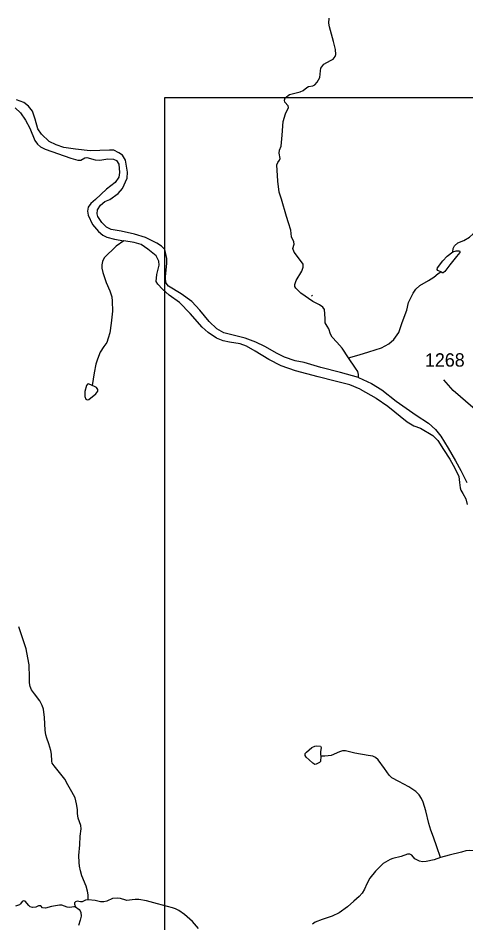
# Model space of a CAD drawing. Extents: x 2126262 to 2293712, y 749403 to 919119.
# Drawn here: x 2198490 to 2202685, y 859287 to 867756 of the extents above; entities that cross this region are included whole.
import ezdxf

# ---------------------------------------------------------------- set-up
doc = ezdxf.new("R2010")
doc.units = 0
for name, color, linetype in [('Exist Hydrographic Creek Single Shore', 7, 'Continuous'), ('Exist Hydrographic Misc Water Feature', 7, 'Continuous'), ('Exist Hydrographic River Shore', 7, 'Continuous'), ('Exist Road Secondary Type 51 Attributed', 7, 'Continuous'), ('Exist Road Secondary Type 51 Number Label', 7, 'Continuous'), ('Map Preparation Inset Cut Line', 7, 'Continuous')]:
    doc.layers.add(name, color=color, linetype=linetype)

msp = doc.modelspace()

# ---------------------------------------------------------------- linework, layer by layer
at = {"layer": 'Exist Hydrographic Creek Single Shore'}
for points in [[(2201586, 864576.7), (2201524, 864666), (2201475.1, 864722.8), (2201430.9, 864770.1), (2201416.7, 864797), (2201399.4, 864847.5), (2201385.2, 864872.8), (2201366.3, 864902.8), (2201366.3, 864943.8), (2201359.9, 865029.1), (2201344.2, 865049.6), (2201314.2, 865073.3), (2201249.5, 865103.3), (2201139.5, 865179.7), (2201090.6, 865228.6), (2201081.1, 865244.4), (2201081.1, 865261.8), (2201095.3, 865301.2), (2201147.4, 865386.5), (2201161.6, 865426), (2201160, 865451.2), (2201145.8, 865473.3), (2201076.4, 865564.9), (2201063.8, 865598), (2201074.8, 865639.1), (2201073.3, 865661.2), (2201051.2, 865708.5), (2201044.9, 865770.1), (2201022.8, 865839.9), (2201005.4, 865898.3), (2200956.5, 866059.4), (2200936, 866127.2), (2200923.4, 866228.3), (2200912.3, 866383), (2200921.8, 866403.5), (2200939.1, 866425.6), (2200943.9, 866443), (2200934.4, 866491.9), (2200937.6, 866518.8), (2200953.3, 866558.2), (2200962.8, 866659.6), (2200973.9, 866787.5), (2200995.9, 866858.5), (2201024.3, 866920.1), (2201021.2, 866935.9), (2200989.6, 866967.4), (2200984.9, 866986.4), (2200991.2, 867010.1), (2201032.2, 867041.6), (2201133.2, 867066.9), (2201161.6, 867079.5), (2201194.7, 867106.4), (2201210.5, 867115.8), (2201250, 867122.2), (2201268.9, 867131.6), (2201292.6, 867155.3), (2201317.8, 867199.5), (2201321, 867262.7), (2201324.1, 867287.9), (2201354.1, 867325.8), (2201415.6, 867359.4), (2201440.9, 867372.1), (2201461.4, 867395.8), (2201466.1, 867416.3), (2201463, 867460.5), (2201444, 867537.8), (2201436.2, 867569.4), (2201406.2, 867673.6), (2201399.9, 867708.3), (2201404.6, 867755.7)], [(2201248.2, 865153.4), (2201241.3, 865161.7)], [(2201676.9, 864391.2), (2201677.6, 864420.4), (2201671.3, 864448.8), (2201650.7, 864480.4), (2201586, 864576.7)], [(2199147, 859504.2), (2199145.9, 859550.3), (2199139.4, 859584), (2199127.4, 859629.6), (2199087.3, 859726.3), (2199075.3, 859774.1), (2199066.6, 859818.6), (2199061.2, 859852.3), (2199059, 859919), (2199067.7, 860016.8), (2199071, 860099.3), (2199079.7, 860168.9), (2199076.4, 860198.2), (2199053.6, 860268.8), (2199047.1, 860310.1), (2199046, 860348.1), (2199038.4, 860402.9), (2199023.2, 860458.3), (2198995, 860514.8), (2198957, 860578.9), (2198926.6, 860633.8), (2198826.7, 860756.5), (2198809.3, 860781.5), (2198805, 860802.2), (2198803.9, 860867.3), (2198797.4, 860899.9), (2198777.9, 860962.9), (2198759.4, 861015.5), (2198750.7, 861045.9), (2198745.3, 861092.6), (2198738.1, 861211), (2198728.4, 861288.2), (2198716.4, 861322.9), (2198694.7, 861366.4), (2198644.8, 861429.7), (2198614.4, 861468.8), (2198604.6, 861499.2), (2198595.9, 861534), (2198595.9, 861585), (2198592.7, 861702.4), (2198582.9, 861766.5), (2198565.5, 861851.2), (2198539.5, 861926.7), (2198498.2, 862057)], [(2203270.2, 860078.5), (2203192.6, 860072.2), (2203122, 860061.3), (2203075.3, 860052.6), (2203003.7, 860029.8), (2202904.9, 859994), (2202807.2, 859969), (2202752.9, 859962.5), (2202718.1, 859963.5), (2202684.5, 859960.3), (2202644.3, 859949.4), (2202526.4, 859920.1), (2202447.2, 859900.5)], [(2202447.2, 859900.5), (2202386.4, 859878.3), (2202311.4, 859860.9), (2202276.7, 859858.7), (2202248.5, 859865.2), (2202207.2, 859885.9), (2202177.9, 859920.6), (2202160.5, 859931.5), (2202136.7, 859930.4), (2202079.1, 859909.8), (2201998.8, 859890.2), (2201974.9, 859879.4), (2201909.3, 859843.5), (2201838.8, 859771.8), (2201784.5, 859704.5), (2201756.2, 859652.3), (2201734.5, 859603.4), (2201712.8, 859566.5), (2201683.5, 859533.9), (2201635.7, 859489.9), (2201576, 859437.8), (2201497.9, 859382.4), (2201432.2, 859349.1), (2201337.7, 859317.6), (2201271.5, 859292.7), (2201248.7, 859276.4)], [(2199026.9, 859439.1), (2199012.9, 859437), (2198974.9, 859432.6), (2198950, 859434.8), (2198900, 859454.4), (2198877.2, 859453.3), (2198803.4, 859440.2), (2198747.5, 859425), (2198720.3, 859428.3), (2198701.9, 859445.7), (2198692.1, 859447.8), (2198681.3, 859445.7), (2198656.3, 859433.7), (2198625.9, 859430.5), (2198602, 859437), (2198590.1, 859450), (2198555.3, 859490.2), (2198542.3, 859494.5), (2198527.1, 859485.9), (2198514.1, 859464.1), (2198502.1, 859456.5), (2198467.4, 859443.5)], [(2199147, 859504.2), (2199122.4, 859498.9), (2199091, 859484.7), (2199074.7, 859484.7), (2199043.2, 859489.1), (2199029.1, 859485.8), (2199018.2, 859473.9), (2199019.3, 859463), (2199026.9, 859439.1)], [(2200179.4, 859233.7), (2200125.2, 859298.8), (2200049.2, 859366.2), (2199997.1, 859404.2), (2199964.5, 859418.3), (2199935.2, 859428.1), (2199795.8, 859465.1), (2199692.6, 859492.2), (2199619.9, 859506.3), (2199586.2, 859507.4), (2199558, 859504.2), (2199510.2, 859496.6), (2199498.3, 859499.8), (2199450.5, 859515), (2199423.4, 859517.2), (2199375.6, 859515), (2199320.3, 859491.1), (2199294.2, 859485.7), (2199260.5, 859485.7), (2199213.2, 859495.5), (2199147, 859504.2)], [(2199026.9, 859439.1), (2199061.9, 859413), (2199071.6, 859401.1), (2199077.1, 859385.9), (2199080.3, 859350), (2199072.7, 859313.1), (2199056.4, 859262)]]:
    msp.add_lwpolyline(points, dxfattribs=at)
at = {"layer": 'Exist Hydrographic Misc Water Feature'}
for points in [[(2202562.1, 865568.2), (2202565.2, 865599.7), (2202576.3, 865625), (2202607.8, 865651.8), (2202664.6, 865675.5), (2202718.3, 865705.5), (2202751.4, 865737.1), (2202781.4, 865790.8), (2202816.1, 865831.8), (2202857.1, 865860.2), (2202902.9, 865880.7), (2202938.2, 865886.4), (2202946.1, 865891.2), (2202950.8, 865900.6)], [(2199479.7, 865669.7), (2199408.8, 865621.5), (2199295.4, 865512.2), (2199279.8, 865478.2), (2199274.2, 865447), (2199274.2, 865415.8), (2199282.7, 865376), (2199313.9, 865280.6), (2199350.7, 865202.5), (2199367.7, 865147.2), (2199372, 865106.1), (2199373.4, 865013.9), (2199362.1, 864899), (2199349.3, 864809.6), (2199335.1, 864758.5), (2199320.9, 864720.2), (2199294, 864682.8), (2199260, 864627.4), (2199233, 864563.6), (2199217.4, 864515.4), (2199203.3, 864435.9), (2199184.8, 864318.2)], [(2202448.5, 865382.3), (2202421.7, 865392.9), (2202413.8, 865402.4), (2202418.5, 865418.2), (2202467.4, 865482.9), (2202510, 865527.1), (2202562.1, 865568.2)], [(2202562.1, 865568.2), (2202592.1, 865577.6), (2202609.4, 865577.6), (2202623.6, 865576.1), (2202628.3, 865569.7), (2202628.3, 865561.8), (2202596.8, 865524), (2202535.3, 865446.6), (2202487.9, 865383.5), (2202472.1, 865372.4), (2202462.7, 865372.4), (2202448.5, 865382.3)], [(2201586, 864576.7), (2201683.9, 864605.1), (2201775.4, 864632), (2201895.3, 864669.9), (2201963.1, 864707.7), (2202008.9, 864748.8), (2202054.7, 864813.5), (2202087.8, 864906.7), (2202132, 865023.5), (2202147.7, 865092.9), (2202191.3, 865180.3), (2202216.5, 865219.7), (2202254.4, 865252.9), (2202334.9, 865298.7), (2202383.8, 865330.2), (2202424.8, 865365), (2202448.5, 865382.3)], [(2199991.5, 865144.6), (2199991.3, 865144.8)], [(2202447.2, 859900.5), (2202413.5, 860000.5), (2202379.8, 860089.1), (2202354.9, 860155.4), (2202337.5, 860217.3), (2202308.2, 860334.6), (2202283.2, 860417.2), (2202269.1, 860450.8), (2202247.4, 860485.6), (2202215.9, 860516.5), (2202148.6, 860559.9), (2202055.2, 860609.9), (2201991.6, 860643.6), (2201966.6, 860668.5), (2201922.1, 860731.5), (2201861.3, 860814.1), (2201838.5, 860834.7), (2201811.4, 860847.8), (2201770.1, 860854.3), (2201644.9, 860876.6), (2201556.9, 860896.1), (2201528.7, 860896.1), (2201499.4, 860887.4), (2201423.4, 860854.8), (2201393, 860849.4), (2201363.7, 860848.3), (2201324.6, 860848.3)]]:
    msp.add_lwpolyline(points, dxfattribs=at)
for points in [[(2199184.8, 864318.2), (2199150.8, 864332.4), (2199140.9, 864330.9), (2199129.5, 864316.7), (2199116.8, 864261.4), (2199113.9, 864214.6), (2199125.3, 864189.1), (2199138, 864182), (2199153.6, 864184.8), (2199218.9, 864240.1), (2199237.3, 864264.3), (2199235.9, 864278.4), (2199223.1, 864298.3), (2199206.1, 864308.2)], [(2201324.6, 860848.3), (2201322.4, 860798.3), (2201312.6, 860787.5), (2201283.3, 860772.3), (2201268.1, 860771.2), (2201250.8, 860781), (2201214.9, 860813.6), (2201188.9, 860839.6), (2201180.2, 860854.8), (2201180.2, 860871.1), (2201192.1, 860886.3), (2201239.9, 860927.6), (2201269.2, 860942.8), (2201287.7, 860945), (2201321.3, 860940.7), (2201326.8, 860936.3), (2201330, 860927.6), (2201322.4, 860887.4), (2201322.4, 860863.5)]]:
    msp.add_lwpolyline(points, close=True, dxfattribs=at)
at = {"layer": 'Exist Hydrographic River Shore'}
for points in [[(2201676.9, 864391.2), (2201508.7, 864438.5), (2201324.3, 864486.7), (2201168.4, 864530.7), (2201085.4, 864549.2), (2200984.8, 864583.2), (2200915.3, 864615.8), (2200801.9, 864681.1), (2200718.2, 864722.2), (2200616.8, 864759.6), (2200517.6, 864783.7), (2200418.4, 864809.2), (2200350.3, 864846.1), (2200279.4, 864917), (2200191.5, 865023.4), (2200116.4, 865102.9), (2200017.1, 865175.2), (2199899.4, 865247.6), (2199876.7, 865275.9), (2199871.1, 865310), (2199871.1, 865332.7), (2199883.8, 865462.2), (2199883.8, 865504.8), (2199864, 865589.9), (2199832.8, 865621.1), (2199790.2, 865649.5), (2199684.9, 865702), (2199581.4, 865734.6), (2199455.2, 865760.1), (2199361.6, 865777.2), (2199319.1, 865799.9), (2199275.2, 865841), (2199235.5, 865897.8), (2199229.8, 865924.7), (2199232.6, 865961.6), (2199261, 866004.6), (2199303.5, 866040.1), (2199348.9, 866057.1), (2199428.3, 866115.2), (2199469.4, 866162.1), (2199510.5, 866257.1), (2199516.2, 866312.4), (2199494.9, 866424.5), (2199466.6, 866471.3), (2199432.5, 866495.4), (2199387.2, 866521), (2199347.5, 866521), (2199164.6, 866513.9), (2199027.7, 866529.9), (2198917.2, 866545.5), (2198847.7, 866568.2), (2198782.5, 866600.9), (2198708.7, 866669), (2198674.7, 866720), (2198650.6, 866809.4), (2198623.7, 866886), (2198588.2, 866930), (2198542.8, 866966.9), (2198476.8, 866991)], [(2198461.3, 866915.8), (2198512.4, 866867.6), (2198559.2, 866800.9), (2198600.3, 866724.3), (2198645.6, 866609.4), (2198671.2, 866575.3), (2198700.9, 866549.8), (2198744.9, 866529.9), (2198984.8, 866444.2), (2199050, 866427.2), (2199078.4, 866427.2), (2199115.2, 866447.1), (2199135.1, 866451.3), (2199213.1, 866428.6), (2199257, 866427.2), (2199332.2, 866437.1), (2199383.2, 866435.7), (2199413, 866421.5), (2199434.2, 866388.9), (2199441.3, 866310.9), (2199432.8, 866265.5), (2199400.2, 866217.3), (2199319.4, 866154.8), (2199214.5, 866058.4), (2199170.5, 866021.5), (2199146.4, 865984.6), (2199140.7, 865950), (2199145, 865910.3), (2199187.5, 865825.1), (2199242.8, 865758.5), (2199283.9, 865724.4), (2199320.8, 865704.6), (2199393.1, 865686.1), (2199479.7, 865669.7)], [(2201692.7, 864283.8), (2201598.5, 864323), (2201459.6, 864357.1), (2201300.8, 864396.8), (2201088.1, 864453.5), (2200952.9, 864502.5), (2200839.4, 864559.2), (2200711.8, 864638.7), (2200628.2, 864685.5), (2200568.6, 864705.4), (2200470.8, 864721), (2200409.8, 864733.7), (2200347.5, 864759.3), (2200270.9, 864813.2), (2200214.2, 864864.2), (2200103, 864991.2), (2200000.9, 865094.8), (2199905.9, 865162.9), (2199843.6, 865218.2), (2199800.2, 865264), (2199784.6, 865290.9), (2199790.2, 865356.2), (2199811.5, 865442.7), (2199808.7, 865481), (2199783.2, 865532.1), (2199703.8, 865593.1), (2199642.8, 865635.7), (2199577.6, 865655.5), (2199479.7, 865669.7)], [(2201676.9, 864391.2), (2201800.2, 864336.9), (2201896.8, 864275), (2202032.5, 864170.7), (2202123.7, 864103.4), (2202219.3, 864039.3), (2202332.7, 863964.1), (2202400, 863905.4), (2202450, 863841.4), (2202517.3, 863731.6), (2202586.8, 863612.1), (2202635.6, 863520.9), (2202694.3, 863409.8)], [(2201692.7, 864283.8), (2201843.9, 864199.8), (2201953.5, 864122.7), (2202133.4, 863977.8), (2202197.5, 863939.8), (2202259.1, 863917.4), (2202375.3, 863850), (2202420.9, 863801.1), (2202475.2, 863716.4), (2202534.9, 863627.3), (2202580.5, 863543.7), (2202617.4, 863463.9), (2202625, 863408.5), (2202629.3, 863359.6), (2202636.9, 863336.8), (2202655.4, 863307.4), (2202683.6, 863257.5), (2202697.7, 863203.2)]]:
    msp.add_lwpolyline(points, dxfattribs=at)
at = {"layer": 'Exist Road Secondary Type 51 Attributed'}
msp.add_lwpolyline([(2203394.5, 863782.4), (2203232, 863816.6), (2203078.5, 863868.2), (2202985.1, 863932.5), (2202748.6, 864111.9), (2202564.5, 864271), (2202478, 864368.7)], dxfattribs=at)
at = {"layer": 'Map Preparation Inset Cut Line'}
msp.add_lwpolyline([(2221398.3, 867008), (2199861.2, 867008), (2199861.2, 844871.7), (2221398.3, 844871.7)], close=True, dxfattribs=at)

# ---------------------------------------------------------------- texts
at = {"layer": 'Exist Road Secondary Type 51 Number Label'}
msp.add_text('1268', height=125, dxfattribs=at).set_placement((2202301, 864493.4))

doc.saveas('drawing.dxf')
